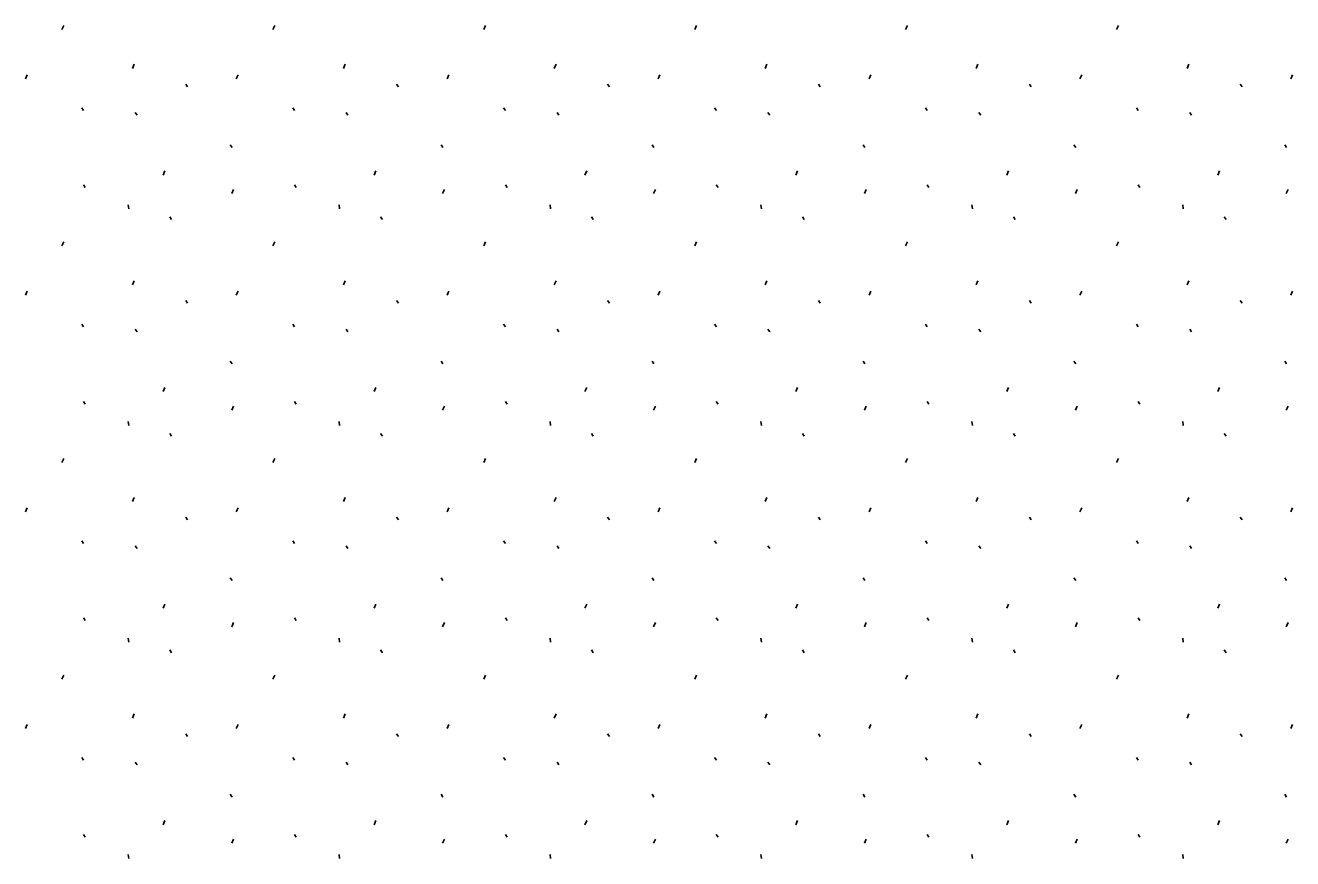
# Model space of a CAD drawing. Extents: x 419396 to 421519, y 4453567 to 4456767.
# Drawn here: x 420757.13 to 420806.96, y 4455631 to 4455663.74 of the extents above; entities that cross this region are included whole.
import ezdxf

# ---------------------------------------------------------------- set-up
doc = ezdxf.new("R2010")
doc.units = 0
doc.layers.add('Level 41', color=7, linetype='Continuous')

msp = doc.modelspace()

# ---------------------------------------------------------------- linework, layer by layer
at = {"layer": 'Level 41'}
for p, q in [((420758.567, 4455663.581), (420758.639, 4455663.741)), ((420766.86, 4455663.581), (420766.932, 4455663.741)), ((420775.153, 4455663.581), (420775.225, 4455663.741)), ((420783.446, 4455663.581), (420783.518, 4455663.741)), ((420791.739, 4455663.581), (420791.811, 4455663.741)), ((420800.032, 4455663.581), (420800.104, 4455663.741)), ((420761.339, 4455662.051), (420761.409, 4455662.211)), ((420769.632, 4455662.051), (420769.702, 4455662.211)), ((420777.925, 4455662.051), (420777.995, 4455662.211)), ((420786.218, 4455662.051), (420786.288, 4455662.211)), ((420794.511, 4455662.051), (420794.581, 4455662.211)), ((420802.804, 4455662.051), (420802.874, 4455662.211)), ((420757.129, 4455661.643), (420757.2, 4455661.803)), ((420763.434, 4455661.435), (420763.505, 4455661.329)), ((420765.422, 4455661.643), (420765.493, 4455661.803)), ((420771.727, 4455661.435), (420771.798, 4455661.329)), ((420773.715, 4455661.643), (420773.786, 4455661.803)), ((420780.02, 4455661.435), (420780.091, 4455661.329)), ((420782.008, 4455661.643), (420782.079, 4455661.803)), ((420788.313, 4455661.435), (420788.384, 4455661.329)), ((420790.301, 4455661.643), (420790.372, 4455661.803)), ((420796.606, 4455661.435), (420796.677, 4455661.329)), ((420798.594, 4455661.643), (420798.665, 4455661.803)), ((420804.899, 4455661.435), (420804.97, 4455661.329)), ((420806.887, 4455661.643), (420806.958, 4455661.803)), ((420759.349, 4455660.506), (420759.42, 4455660.399)), ((420767.642, 4455660.506), (420767.713, 4455660.399)), ((420775.935, 4455660.506), (420776.006, 4455660.399)), ((420784.228, 4455660.506), (420784.299, 4455660.399)), ((420792.521, 4455660.506), (420792.592, 4455660.399)), ((420800.814, 4455660.506), (420800.885, 4455660.399)), ((420761.448, 4455660.314), (420761.519, 4455660.207)), ((420769.741, 4455660.314), (420769.812, 4455660.207)), ((420778.034, 4455660.314), (420778.105, 4455660.207)), ((420786.327, 4455660.314), (420786.398, 4455660.207)), ((420794.62, 4455660.314), (420794.691, 4455660.207)), ((420802.913, 4455660.314), (420802.984, 4455660.207)), ((420765.186, 4455659.053), (420765.257, 4455658.946)), ((420773.479, 4455659.053), (420773.55, 4455658.946)), ((420781.772, 4455659.053), (420781.843, 4455658.946)), ((420790.065, 4455659.053), (420790.136, 4455658.946)), ((420798.358, 4455659.053), (420798.429, 4455658.946)), ((420806.651, 4455659.053), (420806.722, 4455658.946)), ((420762.545, 4455657.86), (420762.616, 4455658.019)), ((420770.838, 4455657.86), (420770.909, 4455658.019)), ((420779.131, 4455657.86), (420779.202, 4455658.019)), ((420787.424, 4455657.86), (420787.495, 4455658.019)), ((420795.717, 4455657.86), (420795.788, 4455658.019)), ((420804.01, 4455657.86), (420804.081, 4455658.019)), ((420759.416, 4455657.476), (420759.487, 4455657.369)), ((420767.709, 4455657.476), (420767.78, 4455657.369)), ((420776.002, 4455657.476), (420776.073, 4455657.369)), ((420784.295, 4455657.476), (420784.366, 4455657.369)), ((420792.588, 4455657.476), (420792.659, 4455657.369)), ((420800.881, 4455657.476), (420800.952, 4455657.369)), ((420765.244, 4455657.131), (420765.316, 4455657.291)), ((420773.537, 4455657.131), (420773.609, 4455657.291)), ((420781.83, 4455657.131), (420781.902, 4455657.291)), ((420790.123, 4455657.131), (420790.195, 4455657.291)), ((420798.416, 4455657.131), (420798.488, 4455657.291)), ((420806.709, 4455657.131), (420806.781, 4455657.291)), ((420761.174, 4455656.685), (420761.192, 4455656.525)), ((420769.467, 4455656.685), (420769.485, 4455656.525)), ((420777.76, 4455656.685), (420777.778, 4455656.525)), ((420786.053, 4455656.685), (420786.071, 4455656.525)), ((420794.346, 4455656.685), (420794.364, 4455656.525)), ((420802.639, 4455656.685), (420802.657, 4455656.525)), ((420762.804, 4455656.215), (420762.874, 4455656.108)), ((420771.097, 4455656.215), (420771.167, 4455656.108)), ((420779.39, 4455656.215), (420779.46, 4455656.108)), ((420787.683, 4455656.215), (420787.753, 4455656.108)), ((420795.976, 4455656.215), (420796.046, 4455656.108)), ((420804.269, 4455656.215), (420804.339, 4455656.108)), ((420758.567, 4455655.071), (420758.639, 4455655.231)), ((420766.86, 4455655.071), (420766.932, 4455655.231)), ((420775.153, 4455655.071), (420775.225, 4455655.231)), ((420783.446, 4455655.071), (420783.518, 4455655.231)), ((420791.739, 4455655.071), (420791.811, 4455655.231)), ((420800.032, 4455655.071), (420800.104, 4455655.231)), ((420761.339, 4455653.541), (420761.409, 4455653.701)), ((420769.632, 4455653.541), (420769.702, 4455653.701)), ((420777.925, 4455653.541), (420777.995, 4455653.701)), ((420786.218, 4455653.541), (420786.288, 4455653.701)), ((420794.511, 4455653.541), (420794.581, 4455653.701)), ((420802.804, 4455653.541), (420802.874, 4455653.701)), ((420757.129, 4455653.133), (420757.2, 4455653.293)), ((420763.434, 4455652.925), (420763.505, 4455652.819)), ((420765.422, 4455653.133), (420765.493, 4455653.293)), ((420771.727, 4455652.925), (420771.798, 4455652.819)), ((420773.715, 4455653.133), (420773.786, 4455653.293)), ((420780.02, 4455652.925), (420780.091, 4455652.819)), ((420782.008, 4455653.133), (420782.079, 4455653.293)), ((420788.313, 4455652.925), (420788.384, 4455652.819)), ((420790.301, 4455653.133), (420790.372, 4455653.293)), ((420796.606, 4455652.925), (420796.677, 4455652.819)), ((420798.594, 4455653.133), (420798.665, 4455653.293)), ((420804.899, 4455652.925), (420804.97, 4455652.819)), ((420806.887, 4455653.133), (420806.958, 4455653.293)), ((420759.349, 4455651.996), (420759.42, 4455651.889)), ((420767.642, 4455651.996), (420767.713, 4455651.889)), ((420775.935, 4455651.996), (420776.006, 4455651.889)), ((420784.228, 4455651.996), (420784.299, 4455651.889)), ((420792.521, 4455651.996), (420792.592, 4455651.889)), ((420800.814, 4455651.996), (420800.885, 4455651.889)), ((420761.448, 4455651.804), (420761.519, 4455651.697)), ((420769.741, 4455651.804), (420769.812, 4455651.697)), ((420778.034, 4455651.804), (420778.105, 4455651.697)), ((420786.327, 4455651.804), (420786.398, 4455651.697)), ((420794.62, 4455651.804), (420794.691, 4455651.697)), ((420802.913, 4455651.804), (420802.984, 4455651.697)), ((420765.186, 4455650.543), (420765.257, 4455650.436)), ((420773.479, 4455650.543), (420773.55, 4455650.436)), ((420781.772, 4455650.543), (420781.843, 4455650.436)), ((420790.065, 4455650.543), (420790.136, 4455650.436)), ((420798.358, 4455650.543), (420798.429, 4455650.436)), ((420806.651, 4455650.543), (420806.722, 4455650.436)), ((420762.545, 4455649.35), (420762.616, 4455649.509)), ((420770.838, 4455649.35), (420770.909, 4455649.509)), ((420779.131, 4455649.35), (420779.202, 4455649.509)), ((420787.424, 4455649.35), (420787.495, 4455649.509)), ((420795.717, 4455649.35), (420795.788, 4455649.509)), ((420804.01, 4455649.35), (420804.081, 4455649.509)), ((420759.416, 4455648.966), (420759.487, 4455648.859)), ((420767.709, 4455648.966), (420767.78, 4455648.859)), ((420776.002, 4455648.966), (420776.073, 4455648.859)), ((420784.295, 4455648.966), (420784.366, 4455648.859)), ((420792.588, 4455648.966), (420792.659, 4455648.859)), ((420800.881, 4455648.966), (420800.952, 4455648.859)), ((420765.244, 4455648.621), (420765.316, 4455648.781)), ((420773.537, 4455648.621), (420773.609, 4455648.781)), ((420781.83, 4455648.621), (420781.902, 4455648.781)), ((420790.123, 4455648.621), (420790.195, 4455648.781)), ((420798.416, 4455648.621), (420798.488, 4455648.781)), ((420806.709, 4455648.621), (420806.781, 4455648.781)), ((420761.174, 4455648.175), (420761.192, 4455648.015)), ((420769.467, 4455648.175), (420769.485, 4455648.015)), ((420777.76, 4455648.175), (420777.778, 4455648.015)), ((420786.053, 4455648.175), (420786.071, 4455648.015)), ((420794.346, 4455648.175), (420794.364, 4455648.015)), ((420802.639, 4455648.175), (420802.657, 4455648.015)), ((420762.804, 4455647.705), (420762.874, 4455647.598)), ((420771.097, 4455647.705), (420771.167, 4455647.598)), ((420779.39, 4455647.705), (420779.46, 4455647.598)), ((420787.683, 4455647.705), (420787.753, 4455647.598)), ((420795.976, 4455647.705), (420796.046, 4455647.598)), ((420804.269, 4455647.705), (420804.339, 4455647.598)), ((420758.567, 4455646.561), (420758.639, 4455646.721)), ((420766.86, 4455646.561), (420766.932, 4455646.721)), ((420775.153, 4455646.561), (420775.225, 4455646.721)), ((420783.446, 4455646.561), (420783.518, 4455646.721)), ((420791.739, 4455646.561), (420791.811, 4455646.721)), ((420800.032, 4455646.561), (420800.104, 4455646.721)), ((420761.339, 4455645.031), (420761.409, 4455645.191)), ((420769.632, 4455645.031), (420769.702, 4455645.191)), ((420777.925, 4455645.031), (420777.995, 4455645.191)), ((420786.218, 4455645.031), (420786.288, 4455645.191)), ((420794.511, 4455645.031), (420794.581, 4455645.191)), ((420802.804, 4455645.031), (420802.874, 4455645.191)), ((420757.129, 4455644.623), (420757.2, 4455644.783)), ((420763.434, 4455644.415), (420763.505, 4455644.309)), ((420765.422, 4455644.623), (420765.493, 4455644.783)), ((420771.727, 4455644.415), (420771.798, 4455644.309)), ((420773.715, 4455644.623), (420773.786, 4455644.783)), ((420780.02, 4455644.415), (420780.091, 4455644.309)), ((420782.008, 4455644.623), (420782.079, 4455644.783)), ((420788.313, 4455644.415), (420788.384, 4455644.309)), ((420790.301, 4455644.623), (420790.372, 4455644.783)), ((420796.606, 4455644.415), (420796.677, 4455644.309)), ((420798.594, 4455644.623), (420798.665, 4455644.783)), ((420804.899, 4455644.415), (420804.97, 4455644.309)), ((420806.887, 4455644.623), (420806.958, 4455644.783)), ((420759.349, 4455643.486), (420759.42, 4455643.379)), ((420767.642, 4455643.486), (420767.713, 4455643.379)), ((420775.935, 4455643.486), (420776.006, 4455643.379)), ((420784.228, 4455643.486), (420784.299, 4455643.379)), ((420792.521, 4455643.486), (420792.592, 4455643.379)), ((420800.814, 4455643.486), (420800.885, 4455643.379)), ((420761.448, 4455643.294), (420761.519, 4455643.187)), ((420769.741, 4455643.294), (420769.812, 4455643.187)), ((420778.034, 4455643.294), (420778.105, 4455643.187)), ((420786.327, 4455643.294), (420786.398, 4455643.187)), ((420794.62, 4455643.294), (420794.691, 4455643.187)), ((420802.913, 4455643.294), (420802.984, 4455643.187)), ((420765.186, 4455642.033), (420765.257, 4455641.926)), ((420773.479, 4455642.033), (420773.55, 4455641.926)), ((420781.772, 4455642.033), (420781.843, 4455641.926)), ((420790.065, 4455642.033), (420790.136, 4455641.926)), ((420798.358, 4455642.033), (420798.429, 4455641.926)), ((420806.651, 4455642.033), (420806.722, 4455641.926)), ((420762.545, 4455640.84), (420762.616, 4455640.999)), ((420770.838, 4455640.84), (420770.909, 4455640.999)), ((420779.131, 4455640.84), (420779.202, 4455640.999)), ((420787.424, 4455640.84), (420787.495, 4455640.999)), ((420795.717, 4455640.84), (420795.788, 4455640.999)), ((420804.01, 4455640.84), (420804.081, 4455640.999)), ((420759.416, 4455640.456), (420759.487, 4455640.349)), ((420767.709, 4455640.456), (420767.78, 4455640.349)), ((420776.002, 4455640.456), (420776.073, 4455640.349)), ((420784.295, 4455640.456), (420784.366, 4455640.349)), ((420792.588, 4455640.456), (420792.659, 4455640.349)), ((420800.881, 4455640.456), (420800.952, 4455640.349)), ((420765.244, 4455640.111), (420765.316, 4455640.271)), ((420773.537, 4455640.111), (420773.609, 4455640.271)), ((420781.83, 4455640.111), (420781.902, 4455640.271)), ((420790.123, 4455640.111), (420790.195, 4455640.271)), ((420798.416, 4455640.111), (420798.488, 4455640.271)), ((420806.709, 4455640.111), (420806.781, 4455640.271)), ((420761.174, 4455639.665), (420761.192, 4455639.505)), ((420769.467, 4455639.665), (420769.485, 4455639.505)), ((420777.76, 4455639.665), (420777.778, 4455639.505)), ((420786.053, 4455639.665), (420786.071, 4455639.505)), ((420794.346, 4455639.665), (420794.364, 4455639.505)), ((420802.639, 4455639.665), (420802.657, 4455639.505)), ((420762.804, 4455639.195), (420762.874, 4455639.088)), ((420771.097, 4455639.195), (420771.167, 4455639.088)), ((420779.39, 4455639.195), (420779.46, 4455639.088)), ((420787.683, 4455639.195), (420787.753, 4455639.088)), ((420795.976, 4455639.195), (420796.046, 4455639.088)), ((420804.269, 4455639.195), (420804.339, 4455639.088)), ((420758.567, 4455638.051), (420758.639, 4455638.211)), ((420766.86, 4455638.051), (420766.932, 4455638.211)), ((420775.153, 4455638.051), (420775.225, 4455638.211)), ((420783.446, 4455638.051), (420783.518, 4455638.211)), ((420791.739, 4455638.051), (420791.811, 4455638.211)), ((420800.032, 4455638.051), (420800.104, 4455638.211)), ((420761.339, 4455636.521), (420761.409, 4455636.681)), ((420769.632, 4455636.521), (420769.702, 4455636.681)), ((420777.925, 4455636.521), (420777.995, 4455636.681)), ((420786.218, 4455636.521), (420786.288, 4455636.681)), ((420794.511, 4455636.521), (420794.581, 4455636.681)), ((420802.804, 4455636.521), (420802.874, 4455636.681)), ((420757.129, 4455636.113), (420757.2, 4455636.273)), ((420765.422, 4455636.113), (420765.493, 4455636.273)), ((420773.715, 4455636.113), (420773.786, 4455636.273)), ((420782.008, 4455636.113), (420782.079, 4455636.273)), ((420790.301, 4455636.113), (420790.372, 4455636.273)), ((420798.594, 4455636.113), (420798.665, 4455636.273)), ((420806.887, 4455636.113), (420806.958, 4455636.273)), ((420763.434, 4455635.905), (420763.505, 4455635.799)), ((420771.727, 4455635.905), (420771.798, 4455635.799)), ((420780.02, 4455635.905), (420780.091, 4455635.799)), ((420788.313, 4455635.905), (420788.384, 4455635.799)), ((420796.606, 4455635.905), (420796.677, 4455635.799)), ((420804.899, 4455635.905), (420804.97, 4455635.799)), ((420759.349, 4455634.976), (420759.42, 4455634.869)), ((420767.642, 4455634.976), (420767.713, 4455634.869)), ((420775.935, 4455634.976), (420776.006, 4455634.869)), ((420784.228, 4455634.976), (420784.299, 4455634.869)), ((420792.521, 4455634.976), (420792.592, 4455634.869)), ((420800.814, 4455634.976), (420800.885, 4455634.869)), ((420761.448, 4455634.784), (420761.519, 4455634.677)), ((420769.741, 4455634.784), (420769.812, 4455634.677)), ((420778.034, 4455634.784), (420778.105, 4455634.677)), ((420786.327, 4455634.784), (420786.398, 4455634.677)), ((420794.62, 4455634.784), (420794.691, 4455634.677)), ((420802.913, 4455634.784), (420802.984, 4455634.677)), ((420765.186, 4455633.523), (420765.257, 4455633.416)), ((420773.479, 4455633.523), (420773.55, 4455633.416)), ((420781.772, 4455633.523), (420781.843, 4455633.416)), ((420790.065, 4455633.523), (420790.136, 4455633.416)), ((420798.358, 4455633.523), (420798.429, 4455633.416)), ((420806.651, 4455633.523), (420806.722, 4455633.416)), ((420762.545, 4455632.33), (420762.616, 4455632.489)), ((420770.838, 4455632.33), (420770.909, 4455632.489)), ((420779.131, 4455632.33), (420779.202, 4455632.489)), ((420787.424, 4455632.33), (420787.495, 4455632.489)), ((420795.717, 4455632.33), (420795.788, 4455632.489)), ((420804.01, 4455632.33), (420804.081, 4455632.489)), ((420759.416, 4455631.946), (420759.487, 4455631.839)), ((420767.709, 4455631.946), (420767.78, 4455631.839)), ((420776.002, 4455631.946), (420776.073, 4455631.839)), ((420784.295, 4455631.946), (420784.366, 4455631.839)), ((420792.588, 4455631.946), (420792.659, 4455631.839)), ((420800.881, 4455631.946), (420800.952, 4455631.839)), ((420765.244, 4455631.601), (420765.316, 4455631.761)), ((420773.537, 4455631.601), (420773.609, 4455631.761)), ((420781.83, 4455631.601), (420781.902, 4455631.761)), ((420790.123, 4455631.601), (420790.195, 4455631.761)), ((420798.416, 4455631.601), (420798.488, 4455631.761)), ((420806.709, 4455631.601), (420806.781, 4455631.761)), ((420761.174, 4455631.155), (420761.192, 4455630.995)), ((420769.467, 4455631.155), (420769.485, 4455630.995)), ((420777.76, 4455631.155), (420777.778, 4455630.995)), ((420786.053, 4455631.155), (420786.071, 4455630.995)), ((420794.346, 4455631.155), (420794.364, 4455630.995)), ((420802.639, 4455631.155), (420802.657, 4455630.995))]:
    msp.add_line(p, q, dxfattribs=at)

doc.saveas('drawing.dxf')
